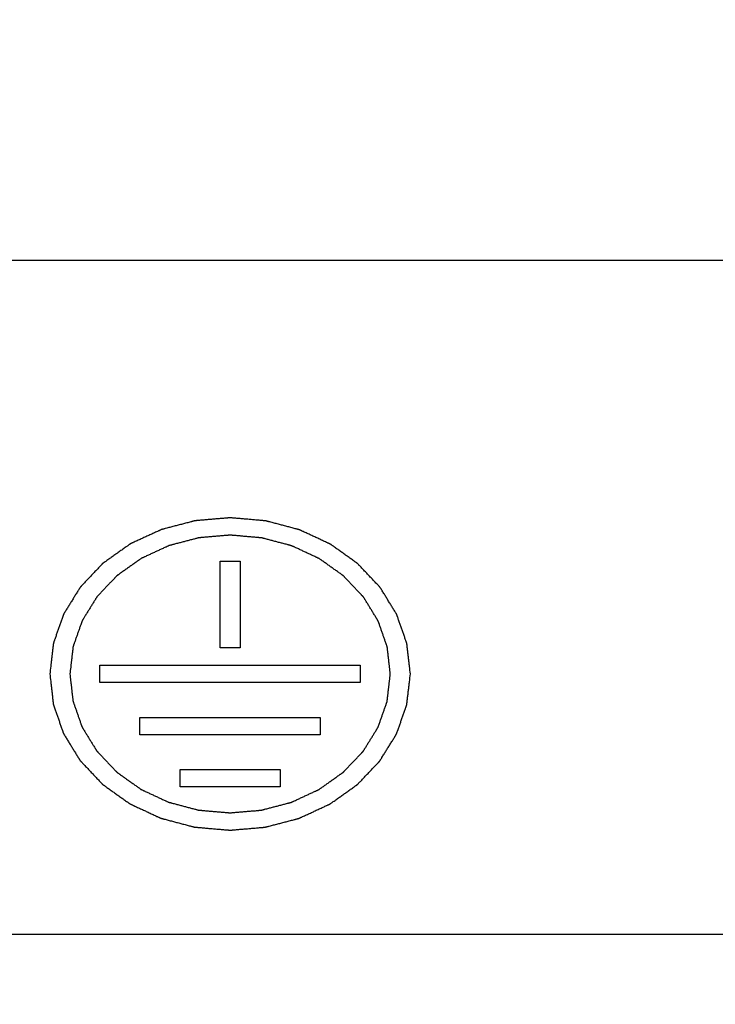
# Model space of a CAD drawing. Header units: millimetres. Extents: x 1117 to 38156, y -1945 to 7303.
# Tile 355 of 656: x 16490 to 16525, y 676 to 725. Entities that reach past the tile are written whole.
import ezdxf

# ---------------------------------------------------------------- set-up
doc = ezdxf.new("R2010")
doc.units = ezdxf.units.MM
doc.styles.get("Standard").update_dxf_attribs({"font": 'arial.ttf'})
doc.dimstyles.new('DIMSTYLE_1', dxfattribs={"dimtxt": 4.2, "dimasz": 3.6, "dimexe": 2.5, "dimexo": 0, "dimgap": 1.05, "dimtad": 1, "dimdsep": 46, "dimtxsty": 'Standard', "dimblk": '_FILLED', "dimblk1": '_FILLED', "dimblk2": '_FILLED', "dimcen": 0.09, "dimazin": 2, "dimtp": 0.01, "dimtm": 0.01, "dimtfac": 1, "dimtofl": 0, "dimtmove": 0, "dimatfit": 3, "dimldrblk": '_FILLED', "dimfxl": 0, "dimtolj": 1, "dimarcsym": 0})

# ---------------------------------------------------------------- blocks, each defined once
blk = doc.blocks.new('_FILLED')
at = {"color": 0, "linetype": 'ByBlock'}
blk.add_solid([(0, 0), (-1, 0.167), (-1, -0.167)], dxfattribs=at)
blk = doc.blocks.new('*D77')
at = {"color": 0, "linetype": 'Continuous', "lineweight": -2}
for p, q in [((16434.961, 725.413), (16434.961, 627.143)), ((16564.961, 725.413), (16564.961, 627.143)), ((16438.561, 629.643), (16561.361, 629.643))]:
    blk.add_line(p, q, dxfattribs=at)
at = {"layer": 'Defpoints', "color": 0, "linetype": 'Continuous'}
for p in [(16434.961, 725.413), (16564.961, 725.413), (16564.961, 629.643)]:
    blk.add_point(p, dxfattribs=at)
at = {"color": 0, "linetype": 'Continuous', "lineweight": -2, "xscale": 3.6, "yscale": 3.6, "zscale": 3.6, "rotation": 180}
blk.add_blockref('_FILLED', (16434.961, 629.643), dxfattribs=at)
at = {"color": 0, "linetype": 'Continuous', "lineweight": -2, "xscale": 3.6, "yscale": 3.6, "zscale": 3.6}
blk.add_blockref('_FILLED', (16564.961, 629.643), dxfattribs=at)
at = {"color": 0, "linetype": 'Continuous', "insert": (16499.961, 640.911), "char_height": 20, "attachment_point": 5}
blk.add_mtext('\\A1;130', dxfattribs=at)

msp = doc.modelspace()

# ---------------------------------------------------------------- linework, layer by layer
at = {"color": 7, "linetype": 'Continuous'}
for p, q in [((16332.461, 713.413), (16667.461, 713.413)), ((16500.461, 698.392), (16501.461, 698.392)), ((16500.461, 694.061), (16500.461, 698.392)), ((16501.461, 698.392), (16501.461, 694.061)), ((16501.461, 694.061), (16500.461, 694.061)), ((16494.461, 693.195), (16507.461, 693.195)), ((16494.461, 692.329), (16494.461, 693.195)), ((16507.461, 693.195), (16507.461, 692.329)), ((16507.461, 692.329), (16494.461, 692.329)), ((16496.461, 690.597), (16505.461, 690.597)), ((16496.461, 689.731), (16496.461, 690.597)), ((16505.461, 690.597), (16505.461, 689.731)), ((16505.461, 689.731), (16496.461, 689.731)), ((16498.461, 687.999), (16503.461, 687.999)), ((16498.461, 687.133), (16498.461, 687.999)), ((16503.461, 687.999), (16503.461, 687.133)), ((16503.461, 687.133), (16498.461, 687.133)), ((16445.961, 679.772), (16555.961, 679.772))]:
    msp.add_line(p, q, dxfattribs=at)
for points, knots in [([(16509.961, 692.762), (16509.946, 692.889), (16509.925, 693.078), (16509.896, 693.33), (16509.875, 693.519), (16509.857, 693.677), (16509.843, 693.803), (16509.832, 693.898), (16509.821, 693.992), (16509.812, 694.071), (16509.805, 694.134), (16509.801, 694.174), (16509.797, 694.205), (16509.795, 694.229), (16509.792, 694.249), (16509.791, 694.262), (16509.79, 694.27), (16509.79, 694.276), (16509.787, 694.282), (16509.785, 694.29), (16509.78, 694.303), (16509.773, 694.322), (16509.765, 694.345), (16509.755, 694.375), (16509.742, 694.413), (16509.72, 694.473), (16509.694, 694.549), (16509.662, 694.64), (16509.631, 694.731), (16509.588, 694.853), (16509.535, 695.004), (16509.482, 695.156), (16509.44, 695.277), (16509.408, 695.368), (16509.377, 695.459), (16509.35, 695.535), (16509.329, 695.596), (16509.316, 695.634), (16509.305, 695.664), (16509.297, 695.687), (16509.291, 695.706), (16509.286, 695.719), (16509.283, 695.727), (16509.282, 695.733), (16509.278, 695.738), (16509.274, 695.745), (16509.266, 695.757), (16509.256, 695.774), (16509.243, 695.795), (16509.226, 695.823), (16509.204, 695.858), (16509.17, 695.914), (16509.127, 695.984), (16509.075, 696.068), (16509.024, 696.152), (16508.955, 696.264), (16508.869, 696.404), (16508.783, 696.544), (16508.715, 696.656), (16508.663, 696.74), (16508.612, 696.824), (16508.569, 696.894), (16508.534, 696.95), (16508.513, 696.985), (16508.496, 697.013), (16508.483, 697.034), (16508.472, 697.051), (16508.464, 697.063), (16508.46, 697.07), (16508.457, 697.076), (16508.452, 697.08), (16508.447, 697.087), (16508.436, 697.097), (16508.422, 697.113), (16508.404, 697.132), (16508.38, 697.157), (16508.351, 697.188), (16508.304, 697.238), (16508.245, 697.3), (16508.174, 697.375), (16508.103, 697.45), (16508.009, 697.55), (16507.891, 697.675), (16507.773, 697.799), (16507.678, 697.899), (16507.608, 697.974), (16507.537, 698.049), (16507.478, 698.111), (16507.431, 698.161), (16507.401, 698.193), (16507.378, 698.218), (16507.36, 698.236), (16507.345, 698.252), (16507.335, 698.263), (16507.329, 698.269), (16507.325, 698.274), (16507.319, 698.277), (16507.312, 698.283), (16507.3, 698.291), (16507.282, 698.304), (16507.261, 698.319), (16507.233, 698.339), (16507.197, 698.364), (16507.141, 698.404), (16507.07, 698.455), (16506.985, 698.515), (16506.9, 698.575), (16506.787, 698.656), (16506.646, 698.756), (16506.505, 698.857), (16506.391, 698.938), (16506.307, 698.998), (16506.222, 699.058), (16506.151, 699.109), (16506.095, 699.149), (16506.059, 699.174), (16506.031, 699.194), (16506.01, 699.209), (16505.992, 699.222), (16505.98, 699.23), (16505.973, 699.235), (16505.967, 699.24), (16505.961, 699.242), (16505.953, 699.246), (16505.939, 699.252), (16505.919, 699.262), (16505.895, 699.273), (16505.862, 699.288), (16505.822, 699.307), (16505.758, 699.337), (16505.677, 699.374), (16505.58, 699.419), (16505.484, 699.464), (16505.355, 699.524), (16505.193, 699.599), (16505.032, 699.674), (16504.903, 699.733), (16504.806, 699.778), (16504.71, 699.823), (16504.629, 699.861), (16504.564, 699.891), (16504.524, 699.909), (16504.492, 699.924), (16504.468, 699.936), (16504.447, 699.945), (16504.433, 699.952), (16504.425, 699.955), (16504.419, 699.958), (16504.413, 699.96), (16504.404, 699.962), (16504.389, 699.966), (16504.367, 699.972), (16504.341, 699.979), (16504.306, 699.988), (16504.262, 700), (16504.192, 700.018), (16504.104, 700.041), (16503.999, 700.069), (16503.894, 700.097), (16503.754, 700.134), (16503.579, 700.18), (16503.404, 700.227), (16503.264, 700.264), (16503.159, 700.292), (16503.054, 700.319), (16502.967, 700.343), (16502.897, 700.361), (16502.853, 700.373), (16502.818, 700.382), (16502.792, 700.389), (16502.77, 700.395), (16502.755, 700.399), (16502.746, 700.401), (16502.74, 700.403), (16502.733, 700.403), (16502.723, 700.404), (16502.707, 700.406), (16502.684, 700.408), (16502.656, 700.41), (16502.619, 700.413), (16502.573, 700.417), (16502.499, 700.424), (16502.406, 700.432), (16502.295, 700.441), (16502.184, 700.451), (16502.035, 700.464), (16501.85, 700.48), (16501.665, 700.496), (16501.517, 700.509), (16501.405, 700.518), (16501.294, 700.528), (16501.202, 700.536), (16501.127, 700.542), (16501.081, 700.546), (16501.044, 700.549), (16501.016, 700.552), (16500.993, 700.554), (16500.975, 700.555), (16500.961, 700.557), (16500.947, 700.555), (16500.929, 700.554), (16500.906, 700.552), (16500.879, 700.55), (16500.842, 700.547), (16500.797, 700.543), (16500.724, 700.536), (16500.633, 700.529), (16500.524, 700.519), (16500.414, 700.51), (16500.269, 700.498), (16500.087, 700.482), (16499.904, 700.467), (16499.759, 700.455), (16499.65, 700.445), (16499.54, 700.436), (16499.449, 700.428), (16499.376, 700.422), (16499.331, 700.418), (16499.294, 700.415), (16499.267, 700.413), (16499.244, 700.411), (16499.226, 700.409), (16499.212, 700.409), (16499.199, 700.405), (16499.182, 700.4), (16499.16, 700.394), (16499.134, 700.388), (16499.099, 700.378), (16499.055, 700.367), (16498.985, 700.349), (16498.897, 700.326), (16498.792, 700.298), (16498.687, 700.271), (16498.547, 700.234), (16498.372, 700.188), (16498.197, 700.143), (16498.056, 700.106), (16497.951, 700.078), (16497.846, 700.051), (16497.759, 700.028), (16497.689, 700.01), (16497.645, 699.998), (16497.61, 699.989), (16497.584, 699.982), (16497.562, 699.976), (16497.546, 699.973), (16497.538, 699.97), (16497.531, 699.969), (16497.525, 699.966), (16497.517, 699.962), (16497.503, 699.955), (16497.483, 699.946), (16497.458, 699.935), (16497.426, 699.92), (16497.386, 699.902), (16497.321, 699.872), (16497.24, 699.835), (16497.143, 699.79), (16497.046, 699.745), (16496.917, 699.686), (16496.756, 699.611), (16496.594, 699.537), (16496.465, 699.478), (16496.368, 699.433), (16496.271, 699.388), (16496.19, 699.351), (16496.125, 699.321), (16496.085, 699.303), (16496.053, 699.288), (16496.029, 699.277), (16496.008, 699.267), (16495.994, 699.261), (16495.986, 699.257), (16495.98, 699.255), (16495.975, 699.25), (16495.967, 699.245), (16495.955, 699.236), (16495.937, 699.224), (16495.915, 699.208), (16495.886, 699.188), (16495.85, 699.162), (16495.793, 699.122), (16495.721, 699.07), (16495.634, 699.009), (16495.548, 698.948), (16495.432, 698.866), (16495.288, 698.764), (16495.144, 698.662), (16495.029, 698.58), (16494.943, 698.519), (16494.856, 698.458), (16494.784, 698.407), (16494.726, 698.366), (16494.69, 698.34), (16494.661, 698.32), (16494.64, 698.304), (16494.622, 698.292), (16494.609, 698.283), (16494.602, 698.277), (16494.596, 698.274), (16494.592, 698.269), (16494.586, 698.263), (16494.576, 698.252), (16494.562, 698.237), (16494.544, 698.219), (16494.521, 698.194), (16494.492, 698.164), (16494.446, 698.115), (16494.388, 698.053), (16494.318, 697.98), (16494.248, 697.906), (16494.155, 697.808), (16494.039, 697.686), (16493.923, 697.564), (16493.83, 697.466), (16493.76, 697.392), (16493.691, 697.319), (16493.633, 697.257), (16493.586, 697.208), (16493.557, 697.178), (16493.534, 697.153), (16493.517, 697.135), (16493.502, 697.12), (16493.492, 697.109), (16493.486, 697.103), (16493.481, 697.098), (16493.479, 697.093), (16493.474, 697.086), (16493.467, 697.074), (16493.456, 697.056), (16493.443, 697.035), (16493.426, 697.007), (16493.404, 696.973), (16493.369, 696.917), (16493.326, 696.847), (16493.274, 696.763), (16493.222, 696.679), (16493.153, 696.568), (16493.067, 696.428), (16492.98, 696.288), (16492.911, 696.177), (16492.859, 696.093), (16492.807, 696.009), (16492.764, 695.939), (16492.73, 695.883), (16492.708, 695.848), (16492.691, 695.82), (16492.678, 695.8), (16492.667, 695.782), (16492.659, 695.77), (16492.655, 695.763), (16492.651, 695.758), (16492.65, 695.752), (16492.647, 695.744), (16492.642, 695.731), (16492.636, 695.712), (16492.628, 695.689), (16492.617, 695.659), (16492.604, 695.621), (16492.582, 695.561), (16492.555, 695.485), (16492.523, 695.394), (16492.491, 695.303), (16492.448, 695.182), (16492.395, 695.03), (16492.341, 694.879), (16492.299, 694.758), (16492.267, 694.667), (16492.234, 694.576), (16492.208, 694.5), (16492.186, 694.439), (16492.173, 694.401), (16492.162, 694.371), (16492.154, 694.348), (16492.148, 694.329), (16492.143, 694.316), (16492.14, 694.309), (16492.138, 694.303), (16492.138, 694.297), (16492.136, 694.289), (16492.135, 694.275), (16492.133, 694.255), (16492.13, 694.231), (16492.126, 694.199), (16492.122, 694.159), (16492.114, 694.094), (16492.105, 694.014), (16492.094, 693.918), (16492.083, 693.822), (16492.068, 693.693), (16492.049, 693.533), (16492.027, 693.34), (16491.998, 693.083), (16491.975, 692.891), (16491.961, 692.762)], [0, 0, 0, 0, 0.015625, 0.023438, 0.03125, 0.039062, 0.042969, 0.046875, 0.050781, 0.054688, 0.056641, 0.058594, 0.05957, 0.060547, 0.061523, 0.062012, 0.062256, 0.0625, 0.062744, 0.062988, 0.063477, 0.064453, 0.06543, 0.066406, 0.068359, 0.070312, 0.074219, 0.078125, 0.082031, 0.085938, 0.09375, 0.101562, 0.105469, 0.109375, 0.113281, 0.117188, 0.119141, 0.121094, 0.12207, 0.123047, 0.124023, 0.124512, 0.124756, 0.125, 0.125244, 0.125488, 0.125977, 0.126953, 0.12793, 0.128906, 0.130859, 0.132812, 0.136719, 0.140625, 0.144531, 0.148438, 0.15625, 0.164062, 0.167969, 0.171875, 0.175781, 0.179688, 0.181641, 0.183594, 0.18457, 0.185547, 0.186523, 0.187012, 0.187256, 0.1875, 0.187744, 0.187988, 0.188477, 0.189453, 0.19043, 0.191406, 0.193359, 0.195312, 0.199219, 0.203125, 0.207031, 0.210938, 0.21875, 0.226562, 0.230469, 0.234375, 0.238281, 0.242188, 0.244141, 0.246094, 0.24707, 0.248047, 0.249023, 0.249512, 0.249756, 0.25, 0.250244, 0.250488, 0.250977, 0.251953, 0.25293, 0.253906, 0.255859, 0.257812, 0.261719, 0.265625, 0.269531, 0.273438, 0.28125, 0.289062, 0.292969, 0.296875, 0.300781, 0.304688, 0.306641, 0.308594, 0.30957, 0.310547, 0.311523, 0.312012, 0.312256, 0.3125, 0.312744, 0.312988, 0.313477, 0.314453, 0.31543, 0.316406, 0.318359, 0.320312, 0.324219, 0.328125, 0.332031, 0.335938, 0.34375, 0.351562, 0.355469, 0.359375, 0.363281, 0.367188, 0.369141, 0.371094, 0.37207, 0.373047, 0.374023, 0.374512, 0.374756, 0.375, 0.375244, 0.375488, 0.375977, 0.376953, 0.37793, 0.378906, 0.380859, 0.382812, 0.386719, 0.390625, 0.394531, 0.398438, 0.40625, 0.414062, 0.417969, 0.421875, 0.425781, 0.429688, 0.431641, 0.433594, 0.43457, 0.435547, 0.436523, 0.437012, 0.437256, 0.4375, 0.437744, 0.437988, 0.438477, 0.439453, 0.44043, 0.441406, 0.443359, 0.445312, 0.449219, 0.453125, 0.457031, 0.460938, 0.46875, 0.476562, 0.480469, 0.484375, 0.488281, 0.492188, 0.494141, 0.496094, 0.49707, 0.498047, 0.499023, 0.499512, 0.5, 0.500488, 0.500977, 0.501953, 0.50293, 0.503906, 0.505859, 0.507812, 0.511719, 0.515625, 0.519531, 0.523438, 0.53125, 0.539062, 0.542969, 0.546875, 0.550781, 0.554688, 0.556641, 0.558594, 0.55957, 0.560547, 0.561523, 0.562012, 0.5625, 0.562988, 0.563477, 0.564453, 0.56543, 0.566406, 0.568359, 0.570312, 0.574219, 0.578125, 0.582031, 0.585938, 0.59375, 0.601562, 0.605469, 0.609375, 0.613281, 0.617188, 0.619141, 0.621094, 0.62207, 0.623047, 0.624023, 0.624512, 0.624756, 0.625, 0.625244, 0.625488, 0.625977, 0.626953, 0.62793, 0.628906, 0.630859, 0.632812, 0.636719, 0.640625, 0.644531, 0.648438, 0.65625, 0.664062, 0.667969, 0.671875, 0.675781, 0.679688, 0.681641, 0.683594, 0.68457, 0.685547, 0.686523, 0.687012, 0.687256, 0.6875, 0.687744, 0.687988, 0.688477, 0.689453, 0.69043, 0.691406, 0.693359, 0.695312, 0.699219, 0.703125, 0.707031, 0.710938, 0.71875, 0.726562, 0.730469, 0.734375, 0.738281, 0.742188, 0.744141, 0.746094, 0.74707, 0.748047, 0.749023, 0.749512, 0.749756, 0.75, 0.750244, 0.750488, 0.750977, 0.751953, 0.75293, 0.753906, 0.755859, 0.757812, 0.761719, 0.765625, 0.769531, 0.773438, 0.78125, 0.789062, 0.792969, 0.796875, 0.800781, 0.804688, 0.806641, 0.808594, 0.80957, 0.810547, 0.811523, 0.812012, 0.812256, 0.8125, 0.812744, 0.812988, 0.813477, 0.814453, 0.81543, 0.816406, 0.818359, 0.820312, 0.824219, 0.828125, 0.832031, 0.835938, 0.84375, 0.851562, 0.855469, 0.859375, 0.863281, 0.867188, 0.869141, 0.871094, 0.87207, 0.873047, 0.874023, 0.874512, 0.874756, 0.875, 0.875244, 0.875488, 0.875977, 0.876953, 0.87793, 0.878906, 0.880859, 0.882812, 0.886719, 0.890625, 0.894531, 0.898438, 0.90625, 0.914062, 0.917969, 0.921875, 0.925781, 0.929688, 0.931641, 0.933594, 0.93457, 0.935547, 0.936523, 0.937012, 0.937256, 0.9375, 0.937744, 0.937988, 0.938477, 0.939453, 0.94043, 0.941406, 0.943359, 0.945312, 0.949219, 0.953125, 0.957031, 0.960938, 0.96875, 0.976562, 0.984375, 1, 1, 1, 1]), ([(16508.961, 692.762), (16508.948, 692.875), (16508.929, 693.043), (16508.903, 693.267), (16508.884, 693.435), (16508.869, 693.575), (16508.856, 693.688), (16508.846, 693.772), (16508.837, 693.856), (16508.829, 693.926), (16508.823, 693.982), (16508.819, 694.017), (16508.815, 694.045), (16508.813, 694.066), (16508.811, 694.084), (16508.809, 694.098), (16508.809, 694.108), (16508.805, 694.118), (16508.8, 694.132), (16508.794, 694.149), (16508.787, 694.169), (16508.778, 694.196), (16508.766, 694.229), (16508.747, 694.283), (16508.724, 694.351), (16508.695, 694.432), (16508.667, 694.513), (16508.63, 694.62), (16508.583, 694.755), (16508.536, 694.89), (16508.498, 694.998), (16508.47, 695.079), (16508.442, 695.16), (16508.418, 695.227), (16508.399, 695.281), (16508.388, 695.315), (16508.378, 695.342), (16508.371, 695.362), (16508.365, 695.379), (16508.36, 695.392), (16508.358, 695.403), (16508.351, 695.412), (16508.344, 695.424), (16508.334, 695.44), (16508.323, 695.458), (16508.307, 695.483), (16508.288, 695.514), (16508.258, 695.564), (16508.22, 695.626), (16508.174, 695.701), (16508.128, 695.776), (16508.067, 695.875), (16507.99, 695.999), (16507.914, 696.124), (16507.853, 696.223), (16507.807, 696.298), (16507.761, 696.373), (16507.723, 696.435), (16507.693, 696.484), (16507.674, 696.516), (16507.658, 696.54), (16507.647, 696.559), (16507.637, 696.575), (16507.63, 696.587), (16507.625, 696.597), (16507.616, 696.605), (16507.606, 696.616), (16507.592, 696.63), (16507.577, 696.646), (16507.556, 696.668), (16507.53, 696.696), (16507.488, 696.741), (16507.435, 696.796), (16507.372, 696.863), (16507.309, 696.929), (16507.226, 697.018), (16507.121, 697.129), (16507.016, 697.24), (16506.932, 697.329), (16506.869, 697.395), (16506.806, 697.462), (16506.754, 697.517), (16506.712, 697.562), (16506.686, 697.589), (16506.665, 697.611), (16506.649, 697.628), (16506.636, 697.642), (16506.625, 697.653), (16506.618, 697.662), (16506.608, 697.668), (16506.596, 697.677), (16506.58, 697.688), (16506.561, 697.702), (16506.536, 697.719), (16506.504, 697.742), (16506.454, 697.778), (16506.391, 697.822), (16506.316, 697.876), (16506.24, 697.93), (16506.14, 698.001), (16506.014, 698.09), (16505.889, 698.18), (16505.788, 698.251), (16505.713, 698.305), (16505.637, 698.359), (16505.574, 698.403), (16505.524, 698.439), (16505.486, 698.466), (16505.455, 698.488), (16505.433, 698.504), (16505.42, 698.513), (16505.411, 698.52), (16505.4, 698.524), (16505.386, 698.531), (16505.361, 698.543), (16505.325, 698.56), (16505.282, 698.579), (16505.225, 698.606), (16505.153, 698.639), (16505.067, 698.679), (16504.981, 698.719), (16504.866, 698.773), (16504.723, 698.839), (16504.551, 698.919), (16504.408, 698.986), (16504.293, 699.039), (16504.221, 699.072), (16504.164, 699.099), (16504.121, 699.119), (16504.085, 699.135), (16504.06, 699.147), (16504.046, 699.153), (16504.035, 699.159), (16504.023, 699.162), (16504.008, 699.166), (16503.981, 699.173), (16503.942, 699.183), (16503.895, 699.196), (16503.833, 699.212), (16503.755, 699.233), (16503.631, 699.266), (16503.475, 699.307), (16503.288, 699.356), (16503.133, 699.397), (16503.008, 699.43), (16502.915, 699.455), (16502.822, 699.48), (16502.744, 699.5), (16502.682, 699.517), (16502.635, 699.529), (16502.596, 699.539), (16502.569, 699.547), (16502.553, 699.551), (16502.542, 699.554), (16502.529, 699.555), (16502.513, 699.556), (16502.484, 699.559), (16502.443, 699.562), (16502.394, 699.567), (16502.328, 699.572), (16502.245, 699.58), (16502.147, 699.588), (16502.048, 699.597), (16501.916, 699.608), (16501.751, 699.622), (16501.554, 699.639), (16501.389, 699.654), (16501.257, 699.665), (16501.175, 699.672), (16501.109, 699.678), (16501.059, 699.682), (16501.018, 699.686), (16500.989, 699.688), (16500.973, 699.689), (16500.961, 699.691), (16500.948, 699.689), (16500.932, 699.688), (16500.904, 699.686), (16500.863, 699.682), (16500.815, 699.678), (16500.75, 699.673), (16500.669, 699.666), (16500.54, 699.655), (16500.378, 699.641), (16500.184, 699.625), (16499.989, 699.608), (16499.828, 699.594), (16499.698, 699.583), (16499.617, 699.576), (16499.552, 699.571), (16499.504, 699.567), (16499.463, 699.563), (16499.435, 699.561), (16499.419, 699.56), (16499.407, 699.559), (16499.395, 699.555), (16499.379, 699.552), (16499.352, 699.544), (16499.313, 699.534), (16499.267, 699.522), (16499.204, 699.506), (16499.126, 699.485), (16499.002, 699.453), (16498.846, 699.412), (16498.659, 699.363), (16498.473, 699.314), (16498.317, 699.274), (16498.192, 699.241), (16498.114, 699.221), (16498.052, 699.204), (16498.005, 699.192), (16497.967, 699.182), (16497.939, 699.175), (16497.924, 699.171), (16497.912, 699.168), (16497.901, 699.163), (16497.887, 699.156), (16497.862, 699.145), (16497.826, 699.128), (16497.783, 699.108), (16497.725, 699.082), (16497.654, 699.049), (16497.539, 698.996), (16497.395, 698.93), (16497.223, 698.85), (16497.079, 698.784), (16496.964, 698.731), (16496.878, 698.692), (16496.792, 698.652), (16496.72, 698.619), (16496.663, 698.593), (16496.62, 698.573), (16496.584, 698.556), (16496.559, 698.545), (16496.544, 698.538), (16496.533, 698.534), (16496.524, 698.526), (16496.511, 698.517), (16496.489, 698.501), (16496.457, 698.479), (16496.418, 698.451), (16496.367, 698.415), (16496.303, 698.37), (16496.226, 698.315), (16496.149, 698.261), (16496.047, 698.188), (16495.919, 698.097), (16495.791, 698.006), (16495.688, 697.934), (16495.611, 697.879), (16495.534, 697.825), (16495.47, 697.779), (16495.419, 697.743), (16495.387, 697.72), (16495.361, 697.702), (16495.342, 697.689), (16495.326, 697.677), (16495.314, 697.668), (16495.303, 697.662), (16495.296, 697.653), (16495.286, 697.642), (16495.273, 697.629), (16495.257, 697.612), (16495.237, 697.591), (16495.211, 697.563), (16495.17, 697.52), (16495.118, 697.465), (16495.056, 697.4), (16494.994, 697.335), (16494.911, 697.248), (16494.808, 697.139), (16494.705, 697.03), (16494.622, 696.943), (16494.56, 696.878), (16494.499, 696.812), (16494.447, 696.758), (16494.406, 696.714), (16494.38, 696.687), (16494.359, 696.665), (16494.344, 696.649), (16494.331, 696.636), (16494.321, 696.625), (16494.312, 696.617), (16494.307, 696.607), (16494.299, 696.595), (16494.29, 696.579), (16494.278, 696.561), (16494.263, 696.536), (16494.244, 696.505), (16494.213, 696.455), (16494.174, 696.393), (16494.128, 696.319), (16494.082, 696.244), (16494.021, 696.145), (16493.944, 696.021), (16493.867, 695.897), (16493.805, 695.797), (16493.759, 695.723), (16493.713, 695.648), (16493.675, 695.586), (16493.644, 695.537), (16493.625, 695.506), (16493.61, 695.481), (16493.598, 695.462), (16493.588, 695.447), (16493.581, 695.434), (16493.574, 695.425), (16493.572, 695.415), (16493.567, 695.401), (16493.561, 695.384), (16493.554, 695.364), (16493.544, 695.337), (16493.532, 695.304), (16493.513, 695.25), (16493.489, 695.182), (16493.461, 695.102), (16493.432, 695.021), (16493.394, 694.913), (16493.347, 694.778), (16493.299, 694.644), (16493.261, 694.536), (16493.233, 694.455), (16493.204, 694.374), (16493.18, 694.307), (16493.161, 694.253), (16493.149, 694.219), (16493.14, 694.192), (16493.133, 694.172), (16493.127, 694.155), (16493.123, 694.144), (16493.12, 694.137), (16493.118, 694.132), (16493.118, 694.126), (16493.117, 694.119), (16493.116, 694.107), (16493.113, 694.089), (16493.111, 694.068), (16493.108, 694.039), (16493.104, 694.003), (16493.097, 693.946), (16493.089, 693.875), (16493.079, 693.789), (16493.069, 693.704), (16493.056, 693.59), (16493.04, 693.447), (16493.02, 693.276), (16492.993, 693.048), (16492.974, 692.876), (16492.961, 692.762)], [0, 0, 0, 0, 0.015625, 0.023438, 0.03125, 0.039062, 0.042969, 0.046875, 0.050781, 0.054688, 0.056641, 0.058594, 0.05957, 0.060547, 0.061523, 0.062012, 0.0625, 0.062988, 0.063477, 0.064453, 0.06543, 0.066406, 0.068359, 0.070312, 0.074219, 0.078125, 0.082031, 0.085938, 0.09375, 0.101562, 0.105469, 0.109375, 0.113281, 0.117188, 0.119141, 0.121094, 0.12207, 0.123047, 0.124023, 0.124512, 0.125, 0.125488, 0.125977, 0.126953, 0.12793, 0.128906, 0.130859, 0.132812, 0.136719, 0.140625, 0.144531, 0.148438, 0.15625, 0.164062, 0.167969, 0.171875, 0.175781, 0.179688, 0.181641, 0.183594, 0.18457, 0.185547, 0.186523, 0.187012, 0.1875, 0.187988, 0.188477, 0.189453, 0.19043, 0.191406, 0.193359, 0.195312, 0.199219, 0.203125, 0.207031, 0.210938, 0.21875, 0.226562, 0.230469, 0.234375, 0.238281, 0.242188, 0.244141, 0.246094, 0.24707, 0.248047, 0.249023, 0.249512, 0.25, 0.250488, 0.250977, 0.251953, 0.25293, 0.253906, 0.255859, 0.257812, 0.261719, 0.265625, 0.269531, 0.273438, 0.28125, 0.289062, 0.292969, 0.296875, 0.300781, 0.304688, 0.306641, 0.308594, 0.310547, 0.311523, 0.312012, 0.3125, 0.312988, 0.313477, 0.314453, 0.316406, 0.318359, 0.320312, 0.324219, 0.328125, 0.332031, 0.335938, 0.34375, 0.351562, 0.359375, 0.363281, 0.367188, 0.369141, 0.371094, 0.373047, 0.374023, 0.374512, 0.375, 0.375488, 0.375977, 0.376953, 0.378906, 0.380859, 0.382812, 0.386719, 0.390625, 0.398438, 0.40625, 0.414062, 0.417969, 0.421875, 0.425781, 0.429688, 0.431641, 0.433594, 0.435547, 0.436523, 0.437012, 0.4375, 0.437988, 0.438477, 0.439453, 0.441406, 0.443359, 0.445312, 0.449219, 0.453125, 0.457031, 0.460938, 0.46875, 0.476562, 0.484375, 0.488281, 0.492188, 0.494141, 0.496094, 0.498047, 0.499023, 0.499512, 0.5, 0.500488, 0.500977, 0.501953, 0.503906, 0.505859, 0.507812, 0.511719, 0.515625, 0.523438, 0.53125, 0.539062, 0.546875, 0.550781, 0.554688, 0.556641, 0.558594, 0.560547, 0.561523, 0.562012, 0.5625, 0.562988, 0.563477, 0.564453, 0.566406, 0.568359, 0.570312, 0.574219, 0.578125, 0.585938, 0.59375, 0.601562, 0.609375, 0.613281, 0.617188, 0.619141, 0.621094, 0.623047, 0.624023, 0.624512, 0.625, 0.625488, 0.625977, 0.626953, 0.628906, 0.630859, 0.632812, 0.636719, 0.640625, 0.648438, 0.65625, 0.664062, 0.667969, 0.671875, 0.675781, 0.679688, 0.681641, 0.683594, 0.685547, 0.686523, 0.687012, 0.6875, 0.687988, 0.688477, 0.689453, 0.691406, 0.693359, 0.695312, 0.699219, 0.703125, 0.707031, 0.710938, 0.71875, 0.726562, 0.730469, 0.734375, 0.738281, 0.742188, 0.744141, 0.746094, 0.74707, 0.748047, 0.749023, 0.749512, 0.75, 0.750488, 0.750977, 0.751953, 0.75293, 0.753906, 0.755859, 0.757812, 0.761719, 0.765625, 0.769531, 0.773438, 0.78125, 0.789062, 0.792969, 0.796875, 0.800781, 0.804688, 0.806641, 0.808594, 0.80957, 0.810547, 0.811523, 0.812012, 0.8125, 0.812988, 0.813477, 0.814453, 0.81543, 0.816406, 0.818359, 0.820312, 0.824219, 0.828125, 0.832031, 0.835938, 0.84375, 0.851562, 0.855469, 0.859375, 0.863281, 0.867188, 0.869141, 0.871094, 0.87207, 0.873047, 0.874023, 0.874512, 0.875, 0.875488, 0.875977, 0.876953, 0.87793, 0.878906, 0.880859, 0.882812, 0.886719, 0.890625, 0.894531, 0.898438, 0.90625, 0.914062, 0.917969, 0.921875, 0.925781, 0.929688, 0.931641, 0.933594, 0.93457, 0.935547, 0.936523, 0.937012, 0.937256, 0.9375, 0.937744, 0.937988, 0.938477, 0.939453, 0.94043, 0.941406, 0.943359, 0.945312, 0.949219, 0.953125, 0.957031, 0.960938, 0.96875, 0.976562, 0.984375, 1, 1, 1, 1]), ([(16491.961, 692.762), (16491.975, 692.636), (16491.996, 692.447), (16492.025, 692.195), (16492.046, 692.005), (16492.064, 691.848), (16492.078, 691.722), (16492.089, 691.627), (16492.1, 691.532), (16492.109, 691.453), (16492.116, 691.39), (16492.12, 691.351), (16492.124, 691.319), (16492.127, 691.296), (16492.129, 691.276), (16492.13, 691.262), (16492.131, 691.254), (16492.132, 691.248), (16492.134, 691.243), (16492.137, 691.235), (16492.141, 691.222), (16492.148, 691.203), (16492.156, 691.18), (16492.166, 691.15), (16492.18, 691.112), (16492.201, 691.051), (16492.227, 690.975), (16492.259, 690.884), (16492.291, 690.793), (16492.333, 690.672), (16492.386, 690.52), (16492.439, 690.369), (16492.481, 690.247), (16492.513, 690.156), (16492.545, 690.065), (16492.571, 689.989), (16492.592, 689.929), (16492.605, 689.891), (16492.616, 689.86), (16492.624, 689.838), (16492.63, 689.819), (16492.635, 689.805), (16492.638, 689.798), (16492.639, 689.792), (16492.643, 689.787), (16492.647, 689.78), (16492.655, 689.768), (16492.665, 689.75), (16492.678, 689.729), (16492.696, 689.701), (16492.717, 689.666), (16492.751, 689.61), (16492.794, 689.54), (16492.846, 689.456), (16492.897, 689.372), (16492.966, 689.261), (16493.052, 689.121), (16493.138, 688.981), (16493.207, 688.869), (16493.258, 688.785), (16493.31, 688.701), (16493.353, 688.631), (16493.387, 688.575), (16493.408, 688.54), (16493.426, 688.512), (16493.439, 688.491), (16493.449, 688.474), (16493.457, 688.461), (16493.461, 688.454), (16493.464, 688.449), (16493.469, 688.444), (16493.475, 688.438), (16493.485, 688.427), (16493.5, 688.412), (16493.517, 688.393), (16493.541, 688.368), (16493.57, 688.337), (16493.618, 688.287), (16493.677, 688.224), (16493.747, 688.15), (16493.818, 688.075), (16493.913, 687.975), (16494.03, 687.85), (16494.148, 687.725), (16494.243, 687.625), (16494.314, 687.551), (16494.384, 687.476), (16494.443, 687.413), (16494.49, 687.363), (16494.52, 687.332), (16494.544, 687.307), (16494.561, 687.288), (16494.576, 687.273), (16494.586, 687.262), (16494.592, 687.256), (16494.596, 687.251), (16494.602, 687.247), (16494.609, 687.242), (16494.621, 687.233), (16494.639, 687.221), (16494.66, 687.206), (16494.689, 687.186), (16494.724, 687.16), (16494.78, 687.12), (16494.851, 687.07), (16494.936, 687.01), (16495.021, 686.949), (16495.134, 686.869), (16495.275, 686.768), (16495.417, 686.668), (16495.53, 686.587), (16495.615, 686.527), (16495.699, 686.467), (16495.77, 686.416), (16495.827, 686.376), (16495.862, 686.351), (16495.89, 686.331), (16495.912, 686.316), (16495.929, 686.303), (16495.942, 686.294), (16495.949, 686.289), (16495.954, 686.285), (16495.96, 686.283), (16495.968, 686.279), (16495.982, 686.272), (16496.002, 686.263), (16496.027, 686.252), (16496.059, 686.237), (16496.099, 686.218), (16496.164, 686.188), (16496.244, 686.151), (16496.341, 686.106), (16496.438, 686.061), (16496.567, 686.001), (16496.728, 685.926), (16496.889, 685.851), (16497.018, 685.791), (16497.115, 685.746), (16497.212, 685.701), (16497.292, 685.664), (16497.357, 685.634), (16497.397, 685.615), (16497.429, 685.6), (16497.454, 685.589), (16497.474, 685.58), (16497.488, 685.573), (16497.496, 685.57), (16497.502, 685.566), (16497.509, 685.565), (16497.517, 685.563), (16497.533, 685.559), (16497.554, 685.553), (16497.581, 685.546), (16497.616, 685.537), (16497.659, 685.525), (16497.729, 685.506), (16497.817, 685.483), (16497.922, 685.455), (16498.027, 685.428), (16498.167, 685.391), (16498.342, 685.344), (16498.517, 685.298), (16498.657, 685.261), (16498.762, 685.233), (16498.867, 685.205), (16498.954, 685.182), (16499.024, 685.164), (16499.068, 685.152), (16499.103, 685.143), (16499.129, 685.136), (16499.151, 685.13), (16499.166, 685.126), (16499.175, 685.124), (16499.182, 685.122), (16499.189, 685.121), (16499.198, 685.12), (16499.214, 685.119), (16499.237, 685.117), (16499.265, 685.115), (16499.302, 685.111), (16499.348, 685.107), (16499.423, 685.101), (16499.515, 685.093), (16499.626, 685.083), (16499.738, 685.074), (16499.886, 685.061), (16500.071, 685.045), (16500.256, 685.029), (16500.405, 685.016), (16500.516, 685.007), (16500.627, 684.997), (16500.72, 684.989), (16500.794, 684.983), (16500.84, 684.979), (16500.877, 684.975), (16500.905, 684.973), (16500.928, 684.971), (16500.947, 684.97), (16500.961, 684.967), (16500.974, 684.969), (16500.992, 684.971), (16501.015, 684.973), (16501.043, 684.975), (16501.079, 684.978), (16501.124, 684.982), (16501.197, 684.988), (16501.288, 684.996), (16501.398, 685.005), (16501.507, 685.015), (16501.653, 685.027), (16501.835, 685.042), (16502.017, 685.058), (16502.162, 685.07), (16502.272, 685.079), (16502.381, 685.089), (16502.472, 685.096), (16502.545, 685.103), (16502.59, 685.107), (16502.627, 685.11), (16502.654, 685.112), (16502.677, 685.114), (16502.695, 685.116), (16502.709, 685.116), (16502.722, 685.12), (16502.739, 685.124), (16502.761, 685.13), (16502.788, 685.137), (16502.823, 685.146), (16502.866, 685.158), (16502.936, 685.176), (16503.024, 685.199), (16503.129, 685.226), (16503.234, 685.254), (16503.374, 685.291), (16503.549, 685.336), (16503.725, 685.382), (16503.865, 685.419), (16503.97, 685.446), (16504.075, 685.474), (16504.163, 685.497), (16504.233, 685.515), (16504.276, 685.526), (16504.311, 685.536), (16504.338, 685.542), (16504.36, 685.548), (16504.375, 685.552), (16504.384, 685.555), (16504.39, 685.556), (16504.396, 685.559), (16504.404, 685.563), (16504.418, 685.569), (16504.439, 685.579), (16504.463, 685.59), (16504.495, 685.605), (16504.536, 685.623), (16504.6, 685.653), (16504.681, 685.69), (16504.778, 685.735), (16504.875, 685.779), (16505.004, 685.839), (16505.166, 685.913), (16505.327, 685.988), (16505.456, 686.047), (16505.553, 686.092), (16505.65, 686.136), (16505.731, 686.174), (16505.796, 686.203), (16505.836, 686.222), (16505.868, 686.237), (16505.893, 686.248), (16505.913, 686.257), (16505.927, 686.264), (16505.935, 686.268), (16505.941, 686.27), (16505.946, 686.274), (16505.954, 686.279), (16505.966, 686.288), (16505.984, 686.301), (16506.006, 686.316), (16506.035, 686.337), (16506.071, 686.362), (16506.128, 686.403), (16506.201, 686.454), (16506.287, 686.516), (16506.373, 686.577), (16506.489, 686.659), (16506.633, 686.761), (16506.777, 686.863), (16506.892, 686.945), (16506.979, 687.006), (16507.065, 687.067), (16507.137, 687.118), (16507.195, 687.159), (16507.231, 687.185), (16507.26, 687.205), (16507.281, 687.22), (16507.299, 687.233), (16507.312, 687.242), (16507.319, 687.247), (16507.325, 687.251), (16507.329, 687.256), (16507.335, 687.262), (16507.345, 687.272), (16507.359, 687.288), (16507.377, 687.306), (16507.4, 687.331), (16507.429, 687.361), (16507.476, 687.41), (16507.534, 687.471), (16507.603, 687.545), (16507.673, 687.618), (16507.766, 687.716), (16507.882, 687.839), (16507.998, 687.961), (16508.091, 688.059), (16508.161, 688.133), (16508.23, 688.206), (16508.288, 688.267), (16508.335, 688.316), (16508.364, 688.347), (16508.387, 688.371), (16508.405, 688.39), (16508.419, 688.405), (16508.429, 688.416), (16508.435, 688.422), (16508.44, 688.426), (16508.443, 688.432), (16508.447, 688.439), (16508.455, 688.451), (16508.465, 688.468), (16508.478, 688.489), (16508.496, 688.517), (16508.517, 688.552), (16508.552, 688.608), (16508.595, 688.678), (16508.647, 688.762), (16508.699, 688.845), (16508.768, 688.957), (16508.854, 689.097), (16508.941, 689.236), (16509.01, 689.348), (16509.062, 689.432), (16509.114, 689.516), (16509.157, 689.586), (16509.192, 689.641), (16509.213, 689.676), (16509.231, 689.704), (16509.244, 689.725), (16509.254, 689.743), (16509.262, 689.755), (16509.266, 689.762), (16509.27, 689.767), (16509.271, 689.773), (16509.274, 689.78), (16509.279, 689.794), (16509.286, 689.813), (16509.294, 689.835), (16509.304, 689.866), (16509.318, 689.903), (16509.339, 689.964), (16509.366, 690.04), (16509.398, 690.131), (16509.43, 690.222), (16509.473, 690.343), (16509.526, 690.494), (16509.58, 690.646), (16509.623, 690.767), (16509.655, 690.858), (16509.687, 690.949), (16509.714, 691.025), (16509.735, 691.085), (16509.748, 691.123), (16509.759, 691.154), (16509.767, 691.176), (16509.774, 691.195), (16509.778, 691.209), (16509.781, 691.216), (16509.783, 691.222), (16509.784, 691.228), (16509.785, 691.236), (16509.786, 691.25), (16509.789, 691.27), (16509.791, 691.294), (16509.795, 691.326), (16509.8, 691.366), (16509.807, 691.43), (16509.816, 691.511), (16509.827, 691.607), (16509.839, 691.703), (16509.853, 691.832), (16509.872, 691.992), (16509.894, 692.185), (16509.924, 692.441), (16509.946, 692.634), (16509.961, 692.762)], [0, 0, 0, 0, 0.015625, 0.023438, 0.03125, 0.039062, 0.042969, 0.046875, 0.050781, 0.054688, 0.056641, 0.058594, 0.05957, 0.060547, 0.061523, 0.062012, 0.062256, 0.0625, 0.062744, 0.062988, 0.063477, 0.064453, 0.06543, 0.066406, 0.068359, 0.070312, 0.074219, 0.078125, 0.082031, 0.085938, 0.09375, 0.101562, 0.105469, 0.109375, 0.113281, 0.117188, 0.119141, 0.121094, 0.12207, 0.123047, 0.124023, 0.124512, 0.124756, 0.125, 0.125244, 0.125488, 0.125977, 0.126953, 0.12793, 0.128906, 0.130859, 0.132812, 0.136719, 0.140625, 0.144531, 0.148438, 0.15625, 0.164062, 0.167969, 0.171875, 0.175781, 0.179688, 0.181641, 0.183594, 0.18457, 0.185547, 0.186523, 0.187012, 0.187256, 0.1875, 0.187744, 0.187988, 0.188477, 0.189453, 0.19043, 0.191406, 0.193359, 0.195312, 0.199219, 0.203125, 0.207031, 0.210938, 0.21875, 0.226562, 0.230469, 0.234375, 0.238281, 0.242188, 0.244141, 0.246094, 0.24707, 0.248047, 0.249023, 0.249512, 0.249756, 0.25, 0.250244, 0.250488, 0.250977, 0.251953, 0.25293, 0.253906, 0.255859, 0.257812, 0.261719, 0.265625, 0.269531, 0.273438, 0.28125, 0.289062, 0.292969, 0.296875, 0.300781, 0.304688, 0.306641, 0.308594, 0.30957, 0.310547, 0.311523, 0.312012, 0.312256, 0.3125, 0.312744, 0.312988, 0.313477, 0.314453, 0.31543, 0.316406, 0.318359, 0.320312, 0.324219, 0.328125, 0.332031, 0.335938, 0.34375, 0.351562, 0.355469, 0.359375, 0.363281, 0.367188, 0.369141, 0.371094, 0.37207, 0.373047, 0.374023, 0.374512, 0.374756, 0.375, 0.375244, 0.375488, 0.375977, 0.376953, 0.37793, 0.378906, 0.380859, 0.382812, 0.386719, 0.390625, 0.394531, 0.398438, 0.40625, 0.414062, 0.417969, 0.421875, 0.425781, 0.429688, 0.431641, 0.433594, 0.43457, 0.435547, 0.436523, 0.437012, 0.437256, 0.4375, 0.437744, 0.437988, 0.438477, 0.439453, 0.44043, 0.441406, 0.443359, 0.445312, 0.449219, 0.453125, 0.457031, 0.460938, 0.46875, 0.476562, 0.480469, 0.484375, 0.488281, 0.492188, 0.494141, 0.496094, 0.49707, 0.498047, 0.499023, 0.499512, 0.5, 0.500488, 0.500977, 0.501953, 0.50293, 0.503906, 0.505859, 0.507812, 0.511719, 0.515625, 0.519531, 0.523438, 0.53125, 0.539062, 0.542969, 0.546875, 0.550781, 0.554688, 0.556641, 0.558594, 0.55957, 0.560547, 0.561523, 0.562012, 0.5625, 0.562988, 0.563477, 0.564453, 0.56543, 0.566406, 0.568359, 0.570312, 0.574219, 0.578125, 0.582031, 0.585938, 0.59375, 0.601562, 0.605469, 0.609375, 0.613281, 0.617188, 0.619141, 0.621094, 0.62207, 0.623047, 0.624023, 0.624512, 0.624756, 0.625, 0.625244, 0.625488, 0.625977, 0.626953, 0.62793, 0.628906, 0.630859, 0.632812, 0.636719, 0.640625, 0.644531, 0.648438, 0.65625, 0.664062, 0.667969, 0.671875, 0.675781, 0.679688, 0.681641, 0.683594, 0.68457, 0.685547, 0.686523, 0.687012, 0.687256, 0.6875, 0.687744, 0.687988, 0.688477, 0.689453, 0.69043, 0.691406, 0.693359, 0.695312, 0.699219, 0.703125, 0.707031, 0.710938, 0.71875, 0.726562, 0.730469, 0.734375, 0.738281, 0.742188, 0.744141, 0.746094, 0.74707, 0.748047, 0.749023, 0.749512, 0.749756, 0.75, 0.750244, 0.750488, 0.750977, 0.751953, 0.75293, 0.753906, 0.755859, 0.757812, 0.761719, 0.765625, 0.769531, 0.773438, 0.78125, 0.789062, 0.792969, 0.796875, 0.800781, 0.804688, 0.806641, 0.808594, 0.80957, 0.810547, 0.811523, 0.812012, 0.812256, 0.8125, 0.812744, 0.812988, 0.813477, 0.814453, 0.81543, 0.816406, 0.818359, 0.820312, 0.824219, 0.828125, 0.832031, 0.835938, 0.84375, 0.851562, 0.855469, 0.859375, 0.863281, 0.867188, 0.869141, 0.871094, 0.87207, 0.873047, 0.874023, 0.874512, 0.874756, 0.875, 0.875244, 0.875488, 0.875977, 0.876953, 0.87793, 0.878906, 0.880859, 0.882812, 0.886719, 0.890625, 0.894531, 0.898438, 0.90625, 0.914062, 0.917969, 0.921875, 0.925781, 0.929688, 0.931641, 0.933594, 0.93457, 0.935547, 0.936523, 0.937012, 0.937256, 0.9375, 0.937744, 0.937988, 0.938477, 0.939453, 0.94043, 0.941406, 0.943359, 0.945312, 0.949219, 0.953125, 0.957031, 0.960938, 0.96875, 0.976562, 0.984375, 1, 1, 1, 1]), ([(16492.961, 692.762), (16492.973, 692.65), (16492.992, 692.482), (16493.018, 692.258), (16493.037, 692.09), (16493.053, 691.949), (16493.065, 691.837), (16493.075, 691.753), (16493.084, 691.669), (16493.092, 691.599), (16493.099, 691.543), (16493.103, 691.508), (16493.106, 691.48), (16493.108, 691.459), (16493.11, 691.441), (16493.112, 691.427), (16493.112, 691.417), (16493.117, 691.407), (16493.121, 691.393), (16493.127, 691.376), (16493.134, 691.356), (16493.144, 691.329), (16493.155, 691.295), (16493.174, 691.241), (16493.198, 691.174), (16493.226, 691.093), (16493.254, 691.012), (16493.292, 690.904), (16493.339, 690.769), (16493.386, 690.635), (16493.423, 690.527), (16493.451, 690.446), (16493.48, 690.365), (16493.503, 690.298), (16493.522, 690.244), (16493.534, 690.21), (16493.543, 690.183), (16493.55, 690.163), (16493.556, 690.146), (16493.561, 690.132), (16493.564, 690.122), (16493.57, 690.113), (16493.578, 690.1), (16493.587, 690.085), (16493.599, 690.066), (16493.614, 690.041), (16493.633, 690.01), (16493.664, 689.961), (16493.702, 689.898), (16493.747, 689.824), (16493.793, 689.749), (16493.854, 689.65), (16493.931, 689.525), (16494.007, 689.401), (16494.068, 689.301), (16494.114, 689.227), (16494.16, 689.152), (16494.198, 689.09), (16494.229, 689.04), (16494.248, 689.009), (16494.263, 688.984), (16494.274, 688.966), (16494.284, 688.95), (16494.292, 688.938), (16494.297, 688.928), (16494.305, 688.92), (16494.315, 688.909), (16494.329, 688.895), (16494.344, 688.878), (16494.365, 688.856), (16494.392, 688.829), (16494.434, 688.784), (16494.486, 688.729), (16494.549, 688.662), (16494.612, 688.596), (16494.696, 688.507), (16494.8, 688.396), (16494.905, 688.285), (16494.989, 688.196), (16495.052, 688.13), (16495.115, 688.063), (16495.167, 688.008), (16495.209, 687.963), (16495.236, 687.935), (16495.257, 687.913), (16495.272, 687.897), (16495.285, 687.883), (16495.296, 687.872), (16495.303, 687.863), (16495.313, 687.857), (16495.326, 687.848), (16495.341, 687.837), (16495.36, 687.823), (16495.385, 687.805), (16495.417, 687.783), (16495.467, 687.747), (16495.53, 687.702), (16495.605, 687.649), (16495.681, 687.595), (16495.781, 687.524), (16495.907, 687.434), (16496.033, 687.345), (16496.133, 687.273), (16496.209, 687.22), (16496.284, 687.166), (16496.347, 687.121), (16496.397, 687.086), (16496.435, 687.059), (16496.466, 687.036), (16496.488, 687.021), (16496.501, 687.012), (16496.51, 687.005), (16496.521, 687), (16496.535, 686.993), (16496.56, 686.982), (16496.596, 686.965), (16496.639, 686.945), (16496.697, 686.919), (16496.768, 686.885), (16496.854, 686.845), (16496.94, 686.805), (16497.055, 686.752), (16497.198, 686.686), (16497.37, 686.606), (16497.514, 686.539), (16497.628, 686.486), (16497.7, 686.453), (16497.757, 686.426), (16497.8, 686.406), (16497.836, 686.39), (16497.861, 686.378), (16497.876, 686.371), (16497.886, 686.366), (16497.898, 686.363), (16497.913, 686.359), (16497.941, 686.352), (16497.98, 686.341), (16498.026, 686.329), (16498.088, 686.313), (16498.166, 686.292), (16498.291, 686.259), (16498.446, 686.218), (16498.633, 686.169), (16498.788, 686.127), (16498.913, 686.094), (16499.006, 686.07), (16499.099, 686.045), (16499.177, 686.024), (16499.239, 686.008), (16499.286, 685.996), (16499.325, 685.985), (16499.352, 685.978), (16499.368, 685.974), (16499.379, 685.97), (16499.392, 685.97), (16499.408, 685.968), (16499.437, 685.966), (16499.478, 685.962), (16499.528, 685.958), (16499.593, 685.952), (16499.676, 685.945), (16499.775, 685.937), (16499.873, 685.928), (16500.005, 685.917), (16500.17, 685.903), (16500.368, 685.885), (16500.532, 685.871), (16500.664, 685.86), (16500.746, 685.853), (16500.812, 685.847), (16500.862, 685.843), (16500.903, 685.839), (16500.932, 685.837), (16500.948, 685.835), (16500.961, 685.834), (16500.973, 685.835), (16500.989, 685.836), (16501.017, 685.839), (16501.058, 685.842), (16501.106, 685.847), (16501.171, 685.852), (16501.252, 685.859), (16501.381, 685.87), (16501.543, 685.884), (16501.738, 685.9), (16501.932, 685.917), (16502.094, 685.93), (16502.223, 685.941), (16502.304, 685.948), (16502.369, 685.954), (16502.417, 685.958), (16502.458, 685.961), (16502.486, 685.964), (16502.502, 685.965), (16502.515, 685.966), (16502.526, 685.969), (16502.542, 685.973), (16502.569, 685.98), (16502.608, 685.991), (16502.655, 686.003), (16502.717, 686.019), (16502.795, 686.039), (16502.919, 686.072), (16503.075, 686.113), (16503.262, 686.162), (16503.449, 686.21), (16503.604, 686.251), (16503.729, 686.284), (16503.807, 686.304), (16503.869, 686.32), (16503.916, 686.332), (16503.955, 686.343), (16503.982, 686.35), (16503.997, 686.354), (16504.009, 686.356), (16504.02, 686.362), (16504.034, 686.368), (16504.059, 686.38), (16504.095, 686.397), (16504.138, 686.416), (16504.196, 686.443), (16504.268, 686.476), (16504.383, 686.529), (16504.526, 686.595), (16504.698, 686.674), (16504.842, 686.74), (16504.957, 686.793), (16505.043, 686.833), (16505.129, 686.873), (16505.201, 686.906), (16505.258, 686.932), (16505.302, 686.952), (16505.337, 686.969), (16505.363, 686.98), (16505.377, 686.987), (16505.388, 686.991), (16505.397, 686.999), (16505.41, 687.008), (16505.433, 687.024), (16505.465, 687.046), (16505.503, 687.073), (16505.554, 687.11), (16505.618, 687.155), (16505.695, 687.21), (16505.772, 687.264), (16505.875, 687.337), (16506.003, 687.428), (16506.131, 687.518), (16506.233, 687.591), (16506.31, 687.645), (16506.387, 687.7), (16506.451, 687.745), (16506.502, 687.782), (16506.534, 687.804), (16506.56, 687.823), (16506.579, 687.836), (16506.595, 687.847), (16506.608, 687.857), (16506.618, 687.863), (16506.625, 687.872), (16506.636, 687.882), (16506.648, 687.896), (16506.664, 687.912), (16506.685, 687.934), (16506.71, 687.961), (16506.752, 688.005), (16506.803, 688.059), (16506.865, 688.125), (16506.927, 688.19), (16507.01, 688.277), (16507.113, 688.386), (16507.216, 688.495), (16507.299, 688.582), (16507.361, 688.647), (16507.423, 688.712), (16507.474, 688.767), (16507.516, 688.81), (16507.541, 688.837), (16507.562, 688.859), (16507.577, 688.876), (16507.591, 688.889), (16507.601, 688.9), (16507.609, 688.908), (16507.614, 688.918), (16507.622, 688.93), (16507.632, 688.945), (16507.643, 688.964), (16507.658, 688.989), (16507.678, 689.02), (16507.708, 689.07), (16507.747, 689.132), (16507.793, 689.206), (16507.839, 689.281), (16507.901, 689.38), (16507.977, 689.504), (16508.054, 689.628), (16508.116, 689.727), (16508.162, 689.802), (16508.208, 689.876), (16508.246, 689.939), (16508.277, 689.988), (16508.296, 690.019), (16508.312, 690.044), (16508.323, 690.063), (16508.333, 690.078), (16508.34, 690.091), (16508.347, 690.1), (16508.35, 690.11), (16508.355, 690.123), (16508.361, 690.14), (16508.368, 690.161), (16508.377, 690.187), (16508.389, 690.221), (16508.408, 690.275), (16508.432, 690.342), (16508.46, 690.423), (16508.489, 690.504), (16508.527, 690.612), (16508.575, 690.746), (16508.622, 690.881), (16508.66, 690.989), (16508.689, 691.07), (16508.717, 691.151), (16508.741, 691.218), (16508.76, 691.272), (16508.772, 691.305), (16508.781, 691.332), (16508.789, 691.353), (16508.794, 691.369), (16508.799, 691.381), (16508.801, 691.388), (16508.803, 691.393), (16508.803, 691.398), (16508.804, 691.405), (16508.806, 691.418), (16508.808, 691.436), (16508.81, 691.457), (16508.813, 691.486), (16508.818, 691.521), (16508.824, 691.578), (16508.832, 691.65), (16508.842, 691.735), (16508.852, 691.821), (16508.865, 691.935), (16508.882, 692.078), (16508.901, 692.249), (16508.928, 692.477), (16508.947, 692.648), (16508.961, 692.762)], [0, 0, 0, 0, 0.015625, 0.023438, 0.03125, 0.039062, 0.042969, 0.046875, 0.050781, 0.054688, 0.056641, 0.058594, 0.05957, 0.060547, 0.061523, 0.062012, 0.0625, 0.062988, 0.063477, 0.064453, 0.06543, 0.066406, 0.068359, 0.070312, 0.074219, 0.078125, 0.082031, 0.085938, 0.09375, 0.101562, 0.105469, 0.109375, 0.113281, 0.117188, 0.119141, 0.121094, 0.12207, 0.123047, 0.124023, 0.124512, 0.125, 0.125488, 0.125977, 0.126953, 0.12793, 0.128906, 0.130859, 0.132812, 0.136719, 0.140625, 0.144531, 0.148438, 0.15625, 0.164062, 0.167969, 0.171875, 0.175781, 0.179688, 0.181641, 0.183594, 0.18457, 0.185547, 0.186523, 0.187012, 0.1875, 0.187988, 0.188477, 0.189453, 0.19043, 0.191406, 0.193359, 0.195312, 0.199219, 0.203125, 0.207031, 0.210938, 0.21875, 0.226562, 0.230469, 0.234375, 0.238281, 0.242188, 0.244141, 0.246094, 0.24707, 0.248047, 0.249023, 0.249512, 0.25, 0.250488, 0.250977, 0.251953, 0.25293, 0.253906, 0.255859, 0.257812, 0.261719, 0.265625, 0.269531, 0.273438, 0.28125, 0.289062, 0.292969, 0.296875, 0.300781, 0.304688, 0.306641, 0.308594, 0.310547, 0.311523, 0.312012, 0.3125, 0.312988, 0.313477, 0.314453, 0.316406, 0.318359, 0.320312, 0.324219, 0.328125, 0.332031, 0.335938, 0.34375, 0.351562, 0.359375, 0.363281, 0.367188, 0.369141, 0.371094, 0.373047, 0.374023, 0.374512, 0.375, 0.375488, 0.375977, 0.376953, 0.378906, 0.380859, 0.382812, 0.386719, 0.390625, 0.398438, 0.40625, 0.414062, 0.417969, 0.421875, 0.425781, 0.429688, 0.431641, 0.433594, 0.435547, 0.436523, 0.437012, 0.4375, 0.437988, 0.438477, 0.439453, 0.441406, 0.443359, 0.445312, 0.449219, 0.453125, 0.457031, 0.460938, 0.46875, 0.476562, 0.484375, 0.488281, 0.492188, 0.494141, 0.496094, 0.498047, 0.499023, 0.499512, 0.5, 0.500488, 0.500977, 0.501953, 0.503906, 0.505859, 0.507812, 0.511719, 0.515625, 0.523438, 0.53125, 0.539062, 0.546875, 0.550781, 0.554688, 0.556641, 0.558594, 0.560547, 0.561523, 0.562012, 0.5625, 0.562988, 0.563477, 0.564453, 0.566406, 0.568359, 0.570312, 0.574219, 0.578125, 0.585938, 0.59375, 0.601562, 0.609375, 0.613281, 0.617188, 0.619141, 0.621094, 0.623047, 0.624023, 0.624512, 0.625, 0.625488, 0.625977, 0.626953, 0.628906, 0.630859, 0.632812, 0.636719, 0.640625, 0.648438, 0.65625, 0.664062, 0.667969, 0.671875, 0.675781, 0.679688, 0.681641, 0.683594, 0.685547, 0.686523, 0.687012, 0.6875, 0.687988, 0.688477, 0.689453, 0.691406, 0.693359, 0.695312, 0.699219, 0.703125, 0.707031, 0.710938, 0.71875, 0.726562, 0.730469, 0.734375, 0.738281, 0.742188, 0.744141, 0.746094, 0.74707, 0.748047, 0.749023, 0.749512, 0.75, 0.750488, 0.750977, 0.751953, 0.75293, 0.753906, 0.755859, 0.757812, 0.761719, 0.765625, 0.769531, 0.773438, 0.78125, 0.789062, 0.792969, 0.796875, 0.800781, 0.804688, 0.806641, 0.808594, 0.80957, 0.810547, 0.811523, 0.812012, 0.8125, 0.812988, 0.813477, 0.814453, 0.81543, 0.816406, 0.818359, 0.820312, 0.824219, 0.828125, 0.832031, 0.835938, 0.84375, 0.851562, 0.855469, 0.859375, 0.863281, 0.867188, 0.869141, 0.871094, 0.87207, 0.873047, 0.874023, 0.874512, 0.875, 0.875488, 0.875977, 0.876953, 0.87793, 0.878906, 0.880859, 0.882812, 0.886719, 0.890625, 0.894531, 0.898438, 0.90625, 0.914062, 0.917969, 0.921875, 0.925781, 0.929688, 0.931641, 0.933594, 0.93457, 0.935547, 0.936523, 0.937012, 0.937256, 0.9375, 0.937744, 0.937988, 0.938477, 0.939453, 0.94043, 0.941406, 0.943359, 0.945312, 0.949219, 0.953125, 0.957031, 0.960938, 0.96875, 0.976562, 0.984375, 1, 1, 1, 1])]:
    msp.add_open_spline(points, degree=3, knots=knots, dxfattribs=at)

# ---------------------------------------------------------------- dimensions: what is measured, and where the dimension line sits
at = {"linetype": 'Continuous'}
dim = msp.add_linear_dim(base=(16564.961, 629.643), p1=(16434.961, 725.413), p2=(16564.961, 725.413), dimstyle='DIMSTYLE_1', override={"dimtxt": 20}, dxfattribs=at)
dim.commit()
dim.dimension.update_dxf_attribs({"geometry": '*D77', "text_midpoint": (16499.961, 640.911)})

doc.saveas('drawing.dxf')
